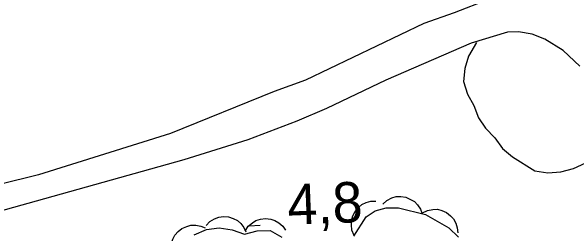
# Model space of a CAD drawing. Extents: x 336540 to 340074, y 5572036 to 5573747.
# Drawn here: x 339282.56 to 339324.48, y 5572778.28 to 5572794.76 of the extents above; entities that cross this region are included whole.
import ezdxf

# ---------------------------------------------------------------- set-up
doc = ezdxf.new("R2010")
doc.units = 0
for name, color, linetype in [('Niveau 1', 7, 'Continuous'), ('Niveau 19', 7, 'Continuous'), ('Niveau 3', 7, 'Continuous'), ('Niveau 44', 7, 'Continuous')]:
    doc.layers.add(name, color=color, linetype=linetype)

msp = doc.modelspace()

# ---------------------------------------------------------------- linework, layer by layer
at = {"layer": 'Niveau 1'}
msp.add_lwpolyline([(339317.06, 5572792.45), (339316.45, 5572791.43), (339316.18, 5572790.52), (339316.08, 5572789.56), (339316.38, 5572788.61), (339316.85, 5572787.77), (339317.2, 5572786.88), (339317.72, 5572786.1), (339318.41, 5572785.38), (339318.99, 5572784.6), (339319.73, 5572783.99), (339321.39, 5572782.95), (339322.35, 5572782.8), (339323.31, 5572782.87), (339324.26, 5572783.12), (339325.16, 5572783.53), (339326, 5572784.05), (339326.84, 5572785.39)], dxfattribs=at)
at = {"layer": 'Niveau 19'}
for points in [[(339317.95, 5572795.66), (339315.4, 5572794.64), (339313.15, 5572793.85), (339304.37, 5572789.66), (339302.04, 5572788.82), (339294.35, 5572785.71), (339284.56, 5572782.65), (339275.97, 5572780.53)], [(339324.73, 5572790.69), (339323.47, 5572791.86), (339322.11, 5572792.7), (339321.19, 5572793.06), (339320.17, 5572793.25), (339319.35, 5572793.22), (339316.66, 5572792.39), (339310.34, 5572789.67), (339305.92, 5572787.56), (339303.72, 5572786.61), (339300.1, 5572785.24), (339295.35, 5572783.76), (339256.02, 5572772.76), (339245.75, 5572769.98), (339241.38, 5572768.96), (339229.76, 5572766.6), (339228.1, 5572766.15), (339225.6, 5572765.31)]]:
    msp.add_lwpolyline(points, dxfattribs=at)
at = {"layer": 'Niveau 3'}
msp.add_line((339300.2, 5572778.87), (339301, 5572778.91), dxfattribs=at)
at = {"layer": 'Niveau 44'}
for points in [[(339310.1, 5572780.47), (339310.41, 5572780.75), (339310.78, 5572780.93), (339311.1, 5572781.03), (339311.45, 5572781.03), (339311.81, 5572780.98), (339312.17, 5572780.82), (339312.45, 5572780.66), (339312.69, 5572780.41), (339312.89, 5572780.1), (339313.02, 5572779.76)], [(339307.99, 5572778.16), (339307.82, 5572778.54), (339307.78, 5572778.94), (339307.78, 5572779.27), (339307.88, 5572779.61), (339308.05, 5572779.94), (339308.31, 5572780.23), (339308.55, 5572780.44), (339308.87, 5572780.59), (339309.23, 5572780.69), (339309.59, 5572780.7)], [(339307.95, 5572778.09), (339308.86, 5572779.54), (339309.54, 5572779.98), (339310.36, 5572780.2), (339311.26, 5572780.19), (339313.26, 5572779.7), (339315.01, 5572778.72), (339315.71, 5572778.03)], [(339313.04, 5572779.82), (339313.42, 5572780.01), (339313.82, 5572780.08), (339314.15, 5572780.09), (339314.49, 5572780), (339314.82, 5572779.85), (339315.12, 5572779.61), (339315.35, 5572779.38), (339315.52, 5572779.07), (339315.63, 5572778.71), (339315.66, 5572778.36)], [(339297, 5572778.88), (339297.28, 5572779.19), (339297.63, 5572779.39), (339297.94, 5572779.52), (339298.29, 5572779.56), (339298.66, 5572779.53), (339299.02, 5572779.41), (339299.32, 5572779.27), (339299.58, 5572779.04), (339299.81, 5572778.75), (339299.96, 5572778.42)], [(339299.89, 5572778.48), (339300.12, 5572778.83), (339300.43, 5572779.09), (339300.7, 5572779.27), (339301.04, 5572779.37), (339301.41, 5572779.41), (339301.79, 5572779.35), (339302.1, 5572779.27), (339302.4, 5572779.08), (339302.68, 5572778.84), (339302.89, 5572778.54)], [(339294.41, 5572777.08), (339294.42, 5572777.5), (339294.54, 5572777.89), (339294.69, 5572778.18), (339294.92, 5572778.44), (339295.21, 5572778.67), (339295.57, 5572778.82), (339295.88, 5572778.92), (339296.23, 5572778.92), (339296.6, 5572778.85), (339296.93, 5572778.71)], [(339296.12, 5572778.19), (339297.02, 5572778.6), (339297.98, 5572778.73), (339298.94, 5572778.58), (339299.85, 5572778.26), (339300.8, 5572778.5), (339301.76, 5572778.52), (339302.62, 5572778.03)]]:
    msp.add_lwpolyline(points, dxfattribs=at)

# ---------------------------------------------------------------- texts
at = {"layer": 'Niveau 3'}
msp.add_text('4,8    ', height=3, rotation=2.2045, dxfattribs=at).set_placement((339303.08, 5572778.94))

doc.saveas('drawing.dxf')
